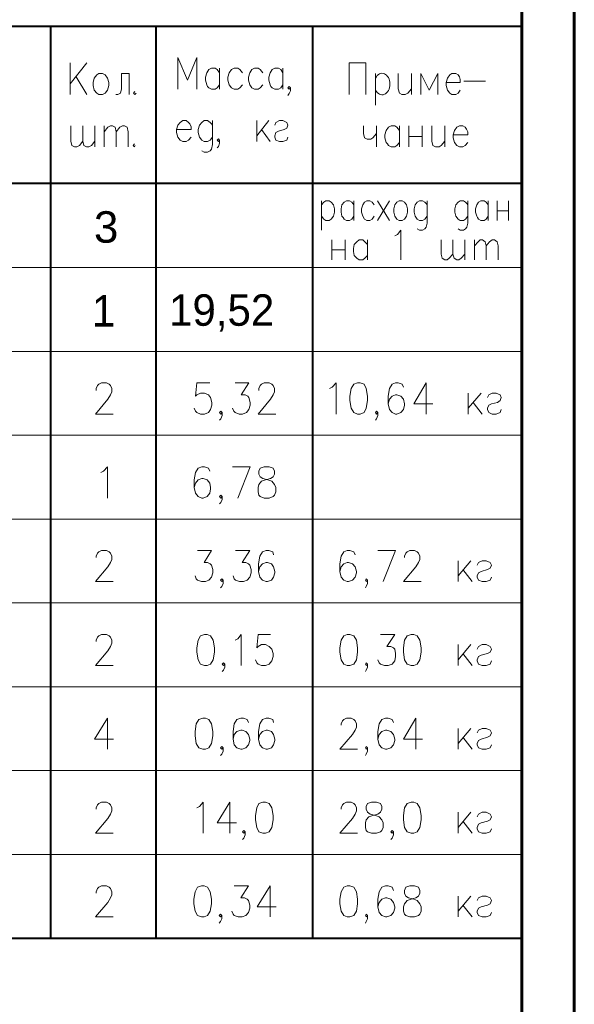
# Model space of a CAD drawing. Header units: millimetres. Extents: x 2063114 to 14983986, y -126020516 to 213791.
# Tile 311 of 656: x 2374497 to 2379792, y -1172291 to -1162895. Entities that reach past the tile are written whole.
import ezdxf

# ---------------------------------------------------------------- set-up
doc = ezdxf.new("R2010")
doc.units = ezdxf.units.MM
doc.layers.add('_print', color=6, linetype='Continuous', lineweight=60, plot=False)
doc.layers.add('PDF2_Geometry', color=7, linetype='Continuous')
doc.styles.add('OOO-Kazar', font='txt')
doc.styles.get("Standard").update_dxf_attribs({"font": 'arial.ttf'})

# ---------------------------------------------------------------- blocks, each defined once
blk = doc.blocks.new('*U1590')
at = {"color": 0, "ltscale": 25}
blk.add_lwpolyline([(-59400, 42000), (0, 42000), (0, 0), (-59400, 0)], close=True, dxfattribs=at)
at = {"color": 0, "lineweight": 60, "ltscale": 25}
blk.add_lwpolyline([(-57400, 41500), (-500, 41500), (-500, 500), (-57400, 500)], close=True, dxfattribs=at)

msp = doc.modelspace()

# ---------------------------------------------------------------- linework, layer by layer
at = {"layer": '_print', "ltscale": 100}
msp.add_lwpolyline([(2379792.08613, -1201001.43901), (2320392.08613, -1201001.43901), (2320392.08613, -1159001.43901), (2379792.08613, -1159001.43901)], close=True, dxfattribs=at)
at = {"layer": 'PDF2_Geometry', "linetype": 'ByBlock', "lineweight": 40}
for points in [[(2379292.08613, -1162961.15594), (2360792.08613, -1162961.15594), (2360792.08613, -1171660.81269), (2379292.08613, -1171660.81269)], [(2374791.97171, -1162961.15594), (2374791.97171, -1171660.81269)], [(2375795.28979, -1162961.15594), (2375795.28979, -1171660.81269)], [(2377293.91679, -1162961.15594), (2377293.91679, -1171660.81269)], [(2379292.08613, -1164459.78294), (2360792.08613, -1164459.78294)]]:
    msp.add_lwpolyline(points, dxfattribs=at)
at = {"layer": 'PDF2_Geometry', "linetype": 'ByBlock', "lineweight": 20}
for points in [[(2375139.1113, -1163308.29553), (2374978.24173, -1163507.26578)], [(2374978.24173, -1163308.29553), (2374978.24173, -1163608.86761)], [(2376188.99688, -1163558.06669), (2376188.99688, -1163257.49461), (2376100.09528, -1163473.3985), (2376006.96027, -1163257.49461), (2376006.96027, -1163558.06669)], [(2377641.05638, -1163608.86761), (2377641.05638, -1163308.29553), (2377801.92594, -1163308.29553), (2377801.92594, -1163608.86761)], [(2375139.1113, -1163608.86761), (2375037.50947, -1163439.53122)], [(2375541.28521, -1163608.86761), (2375541.28521, -1163409.89736), (2375469.31725, -1163409.89736), (2375469.31725, -1163553.83328), (2375460.85043, -1163596.16738), (2375435.44997, -1163608.86761), (2375414.28292, -1163608.86761)], [(2376404.90077, -1163515.7326), (2376383.73372, -1163545.36646), (2376362.56667, -1163558.06669), (2376328.6994, -1163558.06669), (2376303.29894, -1163545.36646), (2376290.59871, -1163532.66623), (2376282.13189, -1163515.7326), (2376269.43166, -1163473.3985), (2376269.43166, -1163443.76463), (2376282.13189, -1163401.43054), (2376303.29894, -1163371.79667), (2376328.6994, -1163359.09644), (2376362.56667, -1163359.09644), (2376383.73372, -1163371.79667), (2376404.90077, -1163401.43054)], [(2376404.90077, -1163359.09644), (2376404.90077, -1163558.06669)], [(2376625.03807, -1163401.43054), (2376599.63761, -1163371.79667), (2376578.47056, -1163359.09644), (2376544.60329, -1163359.09644), (2376519.20283, -1163371.79667), (2376498.03578, -1163401.43054), (2376485.33555, -1163443.76463), (2376485.33555, -1163473.3985), (2376498.03578, -1163515.7326), (2376519.20283, -1163545.36646), (2376544.60329, -1163558.06669), (2376578.47056, -1163558.06669), (2376599.63761, -1163545.36646), (2376625.03807, -1163515.7326)], [(2376819.77491, -1163401.43054), (2376794.37446, -1163371.79667), (2376773.20741, -1163359.09644), (2376739.34013, -1163359.09644), (2376713.93967, -1163371.79667), (2376692.77262, -1163401.43054), (2376680.0724, -1163443.76463), (2376680.0724, -1163473.3985), (2376692.77262, -1163515.7326), (2376713.93967, -1163545.36646), (2376739.34013, -1163558.06669), (2376773.20741, -1163558.06669), (2376794.37446, -1163545.36646), (2376819.77491, -1163515.7326)], [(2377010.27835, -1163515.7326), (2376989.1113, -1163545.36646), (2376967.94425, -1163558.06669), (2376934.07697, -1163558.06669), (2376908.67651, -1163545.36646), (2376895.97629, -1163532.66623), (2376887.50947, -1163515.7326), (2376874.80924, -1163473.3985), (2376874.80924, -1163443.76463), (2376887.50947, -1163401.43054), (2376908.67651, -1163371.79667), (2376934.07697, -1163359.09644), (2376967.94425, -1163359.09644), (2376989.1113, -1163371.79667), (2377010.27835, -1163401.43054)], [(2377010.27835, -1163359.09644), (2377010.27835, -1163558.06669)], [(2377895.06095, -1163409.89736), (2377895.06095, -1163710.46944)], [(2378110.96484, -1163409.89736), (2378110.96484, -1163553.83328), (2378123.66507, -1163596.16738), (2378144.83212, -1163608.86761), (2378178.6994, -1163608.86761), (2378204.09986, -1163596.16738), (2378237.96713, -1163553.83328)], [(2378237.96713, -1163409.89736), (2378237.96713, -1163608.86761)], [(2378487.7383, -1163608.86761), (2378487.7383, -1163409.89736), (2378407.30352, -1163566.53351), (2378326.86873, -1163409.89736), (2378326.86873, -1163608.86761)], [(2378568.17308, -1163494.56555), (2378703.64219, -1163494.56555), (2378703.64219, -1163464.93168), (2378695.17537, -1163439.53122), (2378682.47514, -1163422.59758), (2378661.30809, -1163409.89736), (2378623.20741, -1163409.89736), (2378602.04036, -1163422.59758), (2378580.87331, -1163452.23145), (2378568.17308, -1163494.56555), (2378568.17308, -1163524.19942), (2378580.87331, -1163566.53351), (2378602.04036, -1163596.16738), (2378623.20741, -1163608.86761), (2378661.30809, -1163608.86761), (2378682.47514, -1163596.16738), (2378703.64219, -1163566.53351)], [(2377082.24631, -1163545.36646), (2377069.54608, -1163558.06669), (2377056.84585, -1163545.36646), (2377069.54608, -1163532.66623), (2377082.24631, -1163545.36646), (2377082.24631, -1163575.00033), (2377069.54608, -1163600.40079), (2377056.84585, -1163617.33443)], [(2378737.50947, -1163481.86532), (2378944.94654, -1163481.86532)], [(2375596.31954, -1163579.23374), (2375583.61931, -1163596.16738), (2375596.31954, -1163608.86761), (2375609.01976, -1163596.16738)], [(2375101.01061, -1164053.37562), (2375067.14333, -1164095.70971), (2375041.74288, -1164108.40994), (2375020.57583, -1164108.40994), (2374995.17537, -1164095.70971), (2374986.70855, -1164053.37562), (2374986.70855, -1163909.43969)], [(2375215.31267, -1164053.37562), (2375181.44539, -1164095.70971), (2375156.04494, -1164108.40994), (2375134.87789, -1164108.40994), (2375109.47743, -1164095.70971), (2375101.01061, -1164053.37562), (2375101.01061, -1163909.43969)], [(2375215.31267, -1164108.40994), (2375215.31267, -1163909.43969)], [(2375304.21427, -1163909.43969), (2375304.21427, -1164108.40994)], [(2375304.21427, -1163964.47401), (2375338.08155, -1163922.13992), (2375363.48201, -1163909.43969), (2375384.64905, -1163909.43969), (2375410.04951, -1163922.13992), (2375418.51633, -1163964.47401), (2375418.51633, -1164108.40994)], [(2375418.51633, -1163964.47401), (2375452.38361, -1163922.13992), (2375477.78407, -1163909.43969), (2375498.95111, -1163909.43969), (2375524.35157, -1163922.13992), (2375532.81839, -1163964.47401), (2375532.81839, -1164108.40994)], [(2375994.26004, -1163943.30697), (2376133.96256, -1163943.30697), (2376133.96256, -1163917.90651), (2376121.26233, -1163888.27264), (2376108.5621, -1163875.57241), (2376087.39505, -1163858.63877), (2376053.52777, -1163858.63877), (2376028.12732, -1163875.57241), (2376006.96027, -1163900.97287), (2375994.26004, -1163943.30697), (2375994.26004, -1163972.94083), (2376006.96027, -1164015.27493), (2376028.12732, -1164044.9088), (2376053.52777, -1164057.60903), (2376087.39505, -1164057.60903), (2376108.5621, -1164044.9088), (2376133.96256, -1164015.27493)], [(2376337.16622, -1163900.97287), (2376328.6994, -1163888.27264), (2376315.99917, -1163875.57241), (2376290.59871, -1163858.63877), (2376256.73143, -1163858.63877), (2376235.56439, -1163875.57241), (2376214.39734, -1163900.97287), (2376201.69711, -1163943.30697), (2376201.69711, -1163972.94083), (2376214.39734, -1164015.27493), (2376235.56439, -1164044.9088), (2376256.73143, -1164057.60903), (2376290.59871, -1164057.60903), (2376315.99917, -1164044.9088), (2376337.16622, -1164015.27493)], [(2376337.16622, -1163858.63877), (2376337.16622, -1164087.24289), (2376328.6994, -1164129.57699), (2376315.99917, -1164146.51063), (2376290.59871, -1164159.21086), (2376256.73143, -1164159.21086), (2376235.56439, -1164146.51063)], [(2376760.50718, -1163858.63877), (2376760.50718, -1164057.60903)], [(2376874.80924, -1163858.63877), (2376760.50718, -1164002.5747)], [(2376934.07697, -1163900.97287), (2376942.54379, -1163875.57241), (2376976.41107, -1163858.63877), (2377010.27835, -1163858.63877), (2377048.37903, -1163875.57241), (2377056.84585, -1163900.97287), (2377048.37903, -1163930.60674), (2377022.97857, -1163943.30697), (2376967.94425, -1163960.24061), (2376942.54379, -1163972.94083), (2376934.07697, -1164002.5747), (2376934.07697, -1164015.27493), (2376942.54379, -1164044.9088), (2376976.41107, -1164057.60903), (2377010.27835, -1164057.60903), (2377048.37903, -1164044.9088), (2377056.84585, -1164015.27493)], [(2377780.75889, -1163909.43969), (2377780.75889, -1163981.40765), (2377789.22571, -1164023.74175), (2377814.62617, -1164036.44198), (2377848.49345, -1164036.44198), (2377869.6605, -1164023.74175), (2377903.52777, -1163981.40765)], [(2377903.52777, -1163909.43969), (2377903.52777, -1164108.40994)], [(2378123.66507, -1164066.07585), (2378098.26462, -1164095.70971), (2378077.09757, -1164108.40994), (2378043.23029, -1164108.40994), (2378017.82983, -1164095.70971), (2378009.36301, -1164078.77607), (2377996.66278, -1164066.07585), (2377983.96256, -1164023.74175), (2377983.96256, -1163994.10788), (2377996.66278, -1163951.77379), (2378017.82983, -1163922.13992), (2378043.23029, -1163909.43969), (2378077.09757, -1163909.43969), (2378098.26462, -1163922.13992), (2378123.66507, -1163951.77379)], [(2378123.66507, -1163909.43969), (2378123.66507, -1164108.40994)], [(2378212.56667, -1163909.43969), (2378212.56667, -1164108.40994)], [(2378339.56896, -1163909.43969), (2378339.56896, -1164108.40994)], [(2378432.70397, -1163909.43969), (2378432.70397, -1164053.37562), (2378441.17079, -1164095.70971), (2378466.57125, -1164108.40994), (2378500.43853, -1164108.40994), (2378521.60558, -1164095.70971), (2378555.47285, -1164053.37562)], [(2378555.47285, -1163909.43969), (2378555.47285, -1164108.40994)], [(2378635.90764, -1163994.10788), (2378775.61015, -1163994.10788), (2378775.61015, -1163964.47401), (2378762.90992, -1163939.07356), (2378750.2097, -1163922.13992), (2378729.04265, -1163909.43969), (2378695.17537, -1163909.43969), (2378669.77491, -1163922.13992), (2378648.60786, -1163951.77379), (2378635.90764, -1163994.10788), (2378635.90764, -1164023.74175), (2378648.60786, -1164066.07585), (2378669.77491, -1164095.70971), (2378695.17537, -1164108.40994), (2378729.04265, -1164108.40994), (2378750.2097, -1164095.70971), (2378775.61015, -1164066.07585)], [(2376807.07468, -1163943.30697), (2376887.50947, -1164057.60903)], [(2375592.08613, -1164078.77607), (2375579.3859, -1164095.70971), (2375592.08613, -1164108.40994), (2375600.55294, -1164095.70971)], [(2376404.90077, -1164044.9088), (2376396.43395, -1164057.60903), (2376383.73372, -1164044.9088), (2376396.43395, -1164032.20857), (2376404.90077, -1164044.9088), (2376404.90077, -1164074.54266), (2376396.43395, -1164104.17653), (2376383.73372, -1164116.87676)], [(2378212.56667, -1164011.04152), (2378339.56896, -1164011.04152)], [(2377378.58498, -1164624.88591), (2377378.58498, -1164904.29095)], [(2377378.58498, -1164662.9866), (2377399.75203, -1164637.58614), (2377420.91908, -1164624.88591), (2377450.55294, -1164624.88591), (2377471.71999, -1164637.58614), (2377492.88704, -1164662.9866), (2377501.35386, -1164701.08729), (2377501.35386, -1164730.72115), (2377492.88704, -1164768.82184), (2377471.71999, -1164798.45571), (2377450.55294, -1164811.15594), (2377420.91908, -1164811.15594), (2377399.75203, -1164798.45571), (2377378.58498, -1164768.82184)], [(2377687.62388, -1164768.82184), (2377666.45683, -1164798.45571), (2377645.28979, -1164811.15594), (2377615.65592, -1164811.15594), (2377594.48887, -1164798.45571), (2377586.02205, -1164781.52207), (2377573.32182, -1164768.82184), (2377564.855, -1164730.72115), (2377564.855, -1164701.08729), (2377573.32182, -1164662.9866), (2377594.48887, -1164637.58614), (2377615.65592, -1164624.88591), (2377645.28979, -1164624.88591), (2377666.45683, -1164637.58614), (2377687.62388, -1164662.9866)], [(2377687.62388, -1164624.88591), (2377687.62388, -1164811.15594)], [(2377882.36073, -1164662.9866), (2377861.19368, -1164637.58614), (2377840.02663, -1164624.88591), (2377810.39276, -1164624.88591), (2377789.22571, -1164637.58614), (2377772.29208, -1164662.9866), (2377759.59185, -1164701.08729), (2377759.59185, -1164730.72115), (2377772.29208, -1164768.82184), (2377789.22571, -1164798.45571), (2377810.39276, -1164811.15594), (2377840.02663, -1164811.15594), (2377861.19368, -1164798.45571), (2377882.36073, -1164768.82184)], [(2377911.99459, -1164624.88591), (2378026.29665, -1164811.15594)], [(2378026.29665, -1164624.88591), (2377911.99459, -1164811.15594)], [(2378386.13647, -1164662.9866), (2378377.66965, -1164650.28637), (2378364.96942, -1164637.58614), (2378343.80237, -1164624.88591), (2378314.16851, -1164624.88591), (2378293.00146, -1164637.58614), (2378271.83441, -1164662.9866), (2378263.36759, -1164701.08729), (2378263.36759, -1164730.72115), (2378271.83441, -1164768.82184), (2378293.00146, -1164798.45571), (2378314.16851, -1164811.15594), (2378343.80237, -1164811.15594), (2378364.96942, -1164798.45571), (2378386.13647, -1164768.82184)], [(2378386.13647, -1164624.88591), (2378386.13647, -1164836.55639), (2378377.66965, -1164874.65708), (2378364.96942, -1164891.59072), (2378343.80237, -1164904.29095), (2378314.16851, -1164904.29095), (2378293.00146, -1164891.59072)], [(2378775.61015, -1164662.9866), (2378767.14333, -1164650.28637), (2378754.4431, -1164637.58614), (2378733.27606, -1164624.88591), (2378703.64219, -1164624.88591), (2378682.47514, -1164637.58614), (2378661.30809, -1164662.9866), (2378652.84127, -1164701.08729), (2378652.84127, -1164730.72115), (2378661.30809, -1164768.82184), (2378682.47514, -1164798.45571), (2378703.64219, -1164811.15594), (2378733.27606, -1164811.15594), (2378754.4431, -1164798.45571), (2378775.61015, -1164768.82184)], [(2378775.61015, -1164624.88591), (2378775.61015, -1164836.55639), (2378767.14333, -1164874.65708), (2378754.4431, -1164891.59072), (2378733.27606, -1164904.29095), (2378703.64219, -1164904.29095), (2378682.47514, -1164891.59072)], [(2378970.347, -1164768.82184), (2378949.17995, -1164798.45571), (2378932.24631, -1164811.15594), (2378898.37903, -1164811.15594), (2378877.21198, -1164798.45571), (2378868.74516, -1164781.52207), (2378860.27835, -1164768.82184), (2378847.57812, -1164730.72115), (2378847.57812, -1164701.08729), (2378860.27835, -1164662.9866), (2378877.21198, -1164637.58614), (2378898.37903, -1164624.88591), (2378932.24631, -1164624.88591), (2378949.17995, -1164637.58614), (2378970.347, -1164662.9866)], [(2378970.347, -1164624.88591), (2378970.347, -1164811.15594)], [(2379055.01519, -1164624.88591), (2379055.01519, -1164811.15594)], [(2379165.08384, -1164624.88591), (2379165.08384, -1164811.15594)], [(2379055.01519, -1164718.02093), (2379165.08384, -1164718.02093)], [(2378077.09757, -1164959.32527), (2378102.49802, -1164946.62504), (2378136.3653, -1164904.29095), (2378136.3653, -1165187.92939)], [(2377475.9534, -1164997.42596), (2377475.9534, -1165187.92939)], [(2377602.95569, -1164997.42596), (2377602.95569, -1165187.92939)], [(2377818.85958, -1165145.5953), (2377793.45912, -1165170.99575), (2377772.29208, -1165187.92939), (2377738.4248, -1165187.92939), (2377717.25775, -1165170.99575), (2377704.55752, -1165158.29553), (2377691.85729, -1165145.5953), (2377683.39047, -1165107.49461), (2377683.39047, -1165077.86074), (2377691.85729, -1165039.76006), (2377717.25775, -1165014.3596), (2377738.4248, -1164997.42596), (2377772.29208, -1164997.42596), (2377793.45912, -1165014.3596), (2377818.85958, -1165039.76006)], [(2377818.85958, -1164997.42596), (2377818.85958, -1165187.92939)], [(2378631.67423, -1165132.89507), (2378597.80695, -1165170.99575), (2378576.6399, -1165187.92939), (2378555.47285, -1165187.92939), (2378530.0724, -1165170.99575), (2378521.60558, -1165132.89507), (2378521.60558, -1164997.42596)], [(2378745.97629, -1165132.89507), (2378712.10901, -1165170.99575), (2378690.94196, -1165187.92939), (2378669.77491, -1165187.92939), (2378644.37446, -1165170.99575), (2378631.67423, -1165132.89507), (2378631.67423, -1164997.42596)], [(2378745.97629, -1165187.92939), (2378745.97629, -1164997.42596)], [(2378839.1113, -1164997.42596), (2378839.1113, -1165187.92939)], [(2378839.1113, -1165052.46028), (2378872.97857, -1165014.3596), (2378894.14562, -1164997.42596), (2378915.31267, -1164997.42596), (2378940.71313, -1165014.3596), (2378949.17995, -1165052.46028), (2378949.17995, -1165187.92939)], [(2378949.17995, -1165052.46028), (2378983.04722, -1165014.3596), (2379008.44768, -1164997.42596), (2379029.61473, -1164997.42596), (2379055.01519, -1165014.3596), (2379063.48201, -1165052.46028), (2379063.48201, -1165187.92939)], [(2377475.9534, -1165090.56097), (2377602.95569, -1165090.56097)]]:
    msp.add_lwpolyline(points, dxfattribs=at)
for points in [[(2375253.41336, -1163409.89736), (2375287.28063, -1163409.89736), (2375312.68109, -1163422.59758), (2375333.84814, -1163452.23145), (2375346.54837, -1163494.56555), (2375346.54837, -1163524.19942), (2375333.84814, -1163566.53351), (2375312.68109, -1163596.16738), (2375287.28063, -1163608.86761), (2375253.41336, -1163608.86761), (2375232.24631, -1163596.16738), (2375206.84585, -1163566.53351), (2375198.37903, -1163524.19942), (2375198.37903, -1163494.56555), (2375206.84585, -1163452.23145), (2375232.24631, -1163422.59758)], [(2378119.43166, -1164624.88591), (2378149.06553, -1164624.88591), (2378170.23258, -1164637.58614), (2378191.39963, -1164662.9866), (2378199.86645, -1164701.08729), (2378199.86645, -1164730.72115), (2378191.39963, -1164768.82184), (2378170.23258, -1164798.45571), (2378149.06553, -1164811.15594), (2378119.43166, -1164811.15594), (2378098.26462, -1164798.45571), (2378077.09757, -1164768.82184), (2378068.63075, -1164730.72115), (2378068.63075, -1164701.08729), (2378077.09757, -1164662.9866), (2378098.26462, -1164637.58614)]]:
    msp.add_lwpolyline(points, close=True, dxfattribs=at)
at = {"layer": 'PDF2_Geometry', "linetype": 'ByBlock', "lineweight": 9}
for points in [[(2379292.08613, -1165259.89736), (2360792.08613, -1165259.89736)], [(2379292.08613, -1166060.01177), (2360792.08613, -1166060.01177)], [(2379292.08613, -1166860.12619), (2360792.08613, -1166860.12619)], [(2379292.08613, -1167660.24061), (2360792.08613, -1167660.24061)], [(2379292.08613, -1168460.35502), (2360792.08613, -1168460.35502)], [(2379292.08613, -1169260.46944), (2360792.08613, -1169260.46944)], [(2379292.08613, -1170060.58385), (2360792.08613, -1170060.58385)], [(2379292.08613, -1170860.69827), (2360792.08613, -1170860.69827)], [(2379292.08613, -1171660.81269), (2360792.08613, -1171660.81269)]]:
    msp.add_lwpolyline(points, dxfattribs=at)
at = {"layer": 'PDF2_Geometry', "color": 0, "linetype": 'ByBlock', "lineweight": 20}
for points in [[(2375228.0129, -1166432.55182), (2375228.0129, -1166415.61818), (2375240.71313, -1166385.98431), (2375253.41336, -1166373.28408), (2375278.81381, -1166360.58385), (2375325.38132, -1166360.58385), (2375350.78178, -1166373.28408), (2375363.48201, -1166385.98431), (2375376.18224, -1166415.61818), (2375376.18224, -1166445.25205), (2375363.48201, -1166474.88591), (2375338.08155, -1166517.22001), (2375219.54608, -1166661.15594), (2375388.88246, -1166661.15594)], [(2376311.76576, -1166360.58385), (2376188.99688, -1166360.58385), (2376176.29665, -1166487.58614), (2376188.99688, -1166474.88591), (2376222.86416, -1166457.95228), (2376260.96484, -1166457.95228), (2376299.06553, -1166474.88591), (2376320.23258, -1166500.28637), (2376332.93281, -1166546.85388), (2376332.93281, -1166572.25434), (2376320.23258, -1166614.58843), (2376299.06553, -1166644.2223), (2376260.96484, -1166661.15594), (2376222.86416, -1166661.15594), (2376188.99688, -1166644.2223), (2376176.29665, -1166631.52207), (2376163.59642, -1166601.8882)], [(2376553.07011, -1166360.58385), (2376684.30581, -1166360.58385), (2376612.33784, -1166474.88591), (2376650.43853, -1166474.88591), (2376675.83899, -1166487.58614), (2376684.30581, -1166500.28637), (2376697.00603, -1166546.85388), (2376697.00603, -1166572.25434), (2376684.30581, -1166614.58843), (2376663.13876, -1166644.2223), (2376625.03807, -1166661.15594), (2376591.17079, -1166661.15594), (2376553.07011, -1166644.2223), (2376540.36988, -1166631.52207), (2376527.66965, -1166601.8882)], [(2376781.67423, -1166432.55182), (2376781.67423, -1166415.61818), (2376794.37446, -1166385.98431), (2376807.07468, -1166373.28408), (2376832.47514, -1166360.58385), (2376879.04265, -1166360.58385), (2376904.4431, -1166373.28408), (2376917.14333, -1166385.98431), (2376929.84356, -1166415.61818), (2376929.84356, -1166445.25205), (2376917.14333, -1166474.88591), (2376891.74288, -1166517.22001), (2376773.20741, -1166661.15594), (2376942.54379, -1166661.15594)], [(2377454.78635, -1166415.61818), (2377480.18681, -1166402.91795), (2377518.2875, -1166360.58385), (2377518.2875, -1166661.15594)], [(2378161.76576, -1166402.91795), (2378149.06553, -1166373.28408), (2378110.96484, -1166360.58385), (2378085.56439, -1166360.58385), (2378051.69711, -1166373.28408), (2378026.29665, -1166415.61818), (2378013.59642, -1166487.58614), (2378013.59642, -1166559.55411), (2378026.29665, -1166614.58843), (2378051.69711, -1166644.2223), (2378085.56439, -1166661.15594), (2378098.26462, -1166661.15594), (2378136.3653, -1166644.2223), (2378161.76576, -1166614.58843), (2378170.23258, -1166572.25434), (2378170.23258, -1166559.55411), (2378161.76576, -1166517.22001), (2378136.3653, -1166487.58614), (2378098.26462, -1166474.88591), (2378085.56439, -1166474.88591), (2378051.69711, -1166487.58614), (2378026.29665, -1166517.22001), (2378013.59642, -1166559.55411)], [(2378377.66965, -1166661.15594), (2378377.66965, -1166360.58385), (2378259.13418, -1166559.55411), (2378441.17079, -1166559.55411)], [(2378779.84356, -1166457.95228), (2378779.84356, -1166661.15594)], [(2378902.61244, -1166457.95228), (2378779.84356, -1166601.8882)], [(2378961.88018, -1166500.28637), (2378974.5804, -1166474.88591), (2379008.44768, -1166457.95228), (2379046.54837, -1166457.95228), (2379084.64905, -1166474.88591), (2379093.11587, -1166500.28637), (2379084.64905, -1166529.92024), (2379059.2486, -1166546.85388), (2378999.98086, -1166559.55411), (2378974.5804, -1166572.25434), (2378961.88018, -1166601.8882), (2378961.88018, -1166614.58843), (2378974.5804, -1166644.2223), (2379008.44768, -1166661.15594), (2379046.54837, -1166661.15594), (2379084.64905, -1166644.2223), (2379093.11587, -1166614.58843)], [(2376430.30123, -1166644.2223), (2376417.601, -1166661.15594), (2376404.90077, -1166644.2223), (2376417.601, -1166631.52207), (2376430.30123, -1166644.2223), (2376430.30123, -1166673.85617), (2376417.601, -1166703.49003), (2376404.90077, -1166716.19026)], [(2377916.228, -1166644.2223), (2377903.52777, -1166661.15594), (2377895.06095, -1166644.2223), (2377903.52777, -1166631.52207), (2377916.228, -1166644.2223), (2377916.228, -1166673.85617), (2377903.52777, -1166703.49003), (2377895.06095, -1166716.19026)], [(2378826.41107, -1166546.85388), (2378911.07926, -1166661.15594)], [(2375270.347, -1167215.7326), (2375295.74745, -1167203.03237), (2375333.84814, -1167160.69827), (2375333.84814, -1167461.27035)], [(2376311.76576, -1167203.03237), (2376299.06553, -1167173.3985), (2376260.96484, -1167160.69827), (2376235.56439, -1167160.69827), (2376201.69711, -1167173.3985), (2376176.29665, -1167215.7326), (2376163.59642, -1167287.70056), (2376163.59642, -1167359.66852), (2376176.29665, -1167414.70285), (2376201.69711, -1167444.33672), (2376235.56439, -1167461.27035), (2376248.26462, -1167461.27035), (2376286.3653, -1167444.33672), (2376311.76576, -1167414.70285), (2376320.23258, -1167372.36875), (2376320.23258, -1167359.66852), (2376311.76576, -1167317.33443), (2376286.3653, -1167287.70056), (2376248.26462, -1167275.00033), (2376235.56439, -1167275.00033), (2376201.69711, -1167287.70056), (2376176.29665, -1167317.33443), (2376163.59642, -1167359.66852)], [(2376527.66965, -1167160.69827), (2376697.00603, -1167160.69827), (2376578.47056, -1167461.27035)], [(2376430.30123, -1167444.33672), (2376417.601, -1167461.27035), (2376404.90077, -1167444.33672), (2376417.601, -1167431.63649), (2376430.30123, -1167444.33672), (2376430.30123, -1167473.97058), (2376417.601, -1167503.60445), (2376404.90077, -1167516.30468)], [(2375228.0129, -1168028.54724), (2375228.0129, -1168015.84701), (2375240.71313, -1167986.21315), (2375253.41336, -1167973.51292), (2375278.81381, -1167960.81269), (2375325.38132, -1167960.81269), (2375350.78178, -1167973.51292), (2375363.48201, -1167986.21315), (2375376.18224, -1168015.84701), (2375376.18224, -1168045.48088), (2375363.48201, -1168075.11475), (2375338.08155, -1168117.44884), (2375219.54608, -1168257.15136), (2375388.88246, -1168257.15136)], [(2376193.23029, -1167960.81269), (2376328.6994, -1167960.81269), (2376256.73143, -1168075.11475), (2376290.59871, -1168075.11475), (2376315.99917, -1168087.81498), (2376328.6994, -1168100.5152), (2376341.39963, -1168142.8493), (2376341.39963, -1168172.48317), (2376328.6994, -1168214.81726), (2376303.29894, -1168244.45113), (2376269.43166, -1168257.15136), (2376231.33098, -1168257.15136), (2376193.23029, -1168244.45113), (2376180.53006, -1168231.7509), (2376172.06324, -1168202.11704)], [(2376557.30352, -1167960.81269), (2376692.77262, -1167960.81269), (2376620.80466, -1168075.11475), (2376654.67194, -1168075.11475), (2376680.0724, -1168087.81498), (2376692.77262, -1168100.5152), (2376705.47285, -1168142.8493), (2376705.47285, -1168172.48317), (2376692.77262, -1168214.81726), (2376667.37217, -1168244.45113), (2376633.50489, -1168257.15136), (2376595.4042, -1168257.15136), (2376557.30352, -1168244.45113), (2376544.60329, -1168231.7509), (2376536.13647, -1168202.11704)], [(2376921.37674, -1168003.14678), (2376912.90992, -1167973.51292), (2376874.80924, -1167960.81269), (2376849.40878, -1167960.81269), (2376815.5415, -1167973.51292), (2376790.14105, -1168015.84701), (2376777.44082, -1168087.81498), (2376777.44082, -1168159.78294), (2376790.14105, -1168214.81726), (2376815.5415, -1168244.45113), (2376849.40878, -1168257.15136), (2376862.10901, -1168257.15136), (2376900.2097, -1168244.45113), (2376921.37674, -1168214.81726), (2376934.07697, -1168172.48317), (2376934.07697, -1168159.78294), (2376921.37674, -1168117.44884), (2376900.2097, -1168087.81498), (2376862.10901, -1168075.11475), (2376849.40878, -1168075.11475), (2376815.5415, -1168087.81498), (2376790.14105, -1168117.44884), (2376777.44082, -1168159.78294)], [(2377700.32411, -1168003.14678), (2377687.62388, -1167973.51292), (2377649.5232, -1167960.81269), (2377624.12274, -1167960.81269), (2377590.25546, -1167973.51292), (2377564.855, -1168015.84701), (2377552.15478, -1168087.81498), (2377552.15478, -1168159.78294), (2377564.855, -1168214.81726), (2377590.25546, -1168244.45113), (2377624.12274, -1168257.15136), (2377636.82297, -1168257.15136), (2377674.92365, -1168244.45113), (2377700.32411, -1168214.81726), (2377713.02434, -1168172.48317), (2377713.02434, -1168159.78294), (2377700.32411, -1168117.44884), (2377674.92365, -1168087.81498), (2377636.82297, -1168075.11475), (2377624.12274, -1168075.11475), (2377590.25546, -1168087.81498), (2377564.855, -1168117.44884), (2377552.15478, -1168159.78294)], [(2377916.228, -1167960.81269), (2378085.56439, -1167960.81269), (2377967.02892, -1168257.15136)], [(2378170.23258, -1168028.54724), (2378170.23258, -1168015.84701), (2378182.93281, -1167986.21315), (2378195.63304, -1167973.51292), (2378221.03349, -1167960.81269), (2378267.601, -1167960.81269), (2378293.00146, -1167973.51292), (2378305.70169, -1167986.21315), (2378318.40192, -1168015.84701), (2378318.40192, -1168045.48088), (2378305.70169, -1168075.11475), (2378280.30123, -1168117.44884), (2378161.76576, -1168257.15136), (2378331.10214, -1168257.15136)], [(2378682.47514, -1168058.18111), (2378682.47514, -1168257.15136)], [(2378805.24402, -1168058.18111), (2378682.47514, -1168202.11704)], [(2378864.51175, -1168100.5152), (2378877.21198, -1168075.11475), (2378911.07926, -1168058.18111), (2378949.17995, -1168058.18111), (2378987.28063, -1168075.11475), (2378999.98086, -1168100.5152), (2378987.28063, -1168130.14907), (2378961.88018, -1168142.8493), (2378902.61244, -1168159.78294), (2378877.21198, -1168172.48317), (2378864.51175, -1168202.11704), (2378864.51175, -1168214.81726), (2378877.21198, -1168244.45113), (2378911.07926, -1168257.15136), (2378949.17995, -1168257.15136), (2378987.28063, -1168244.45113), (2378999.98086, -1168214.81726)], [(2376438.76805, -1168244.45113), (2376426.06782, -1168257.15136), (2376413.36759, -1168244.45113), (2376426.06782, -1168231.7509), (2376438.76805, -1168244.45113), (2376438.76805, -1168274.085), (2376426.06782, -1168303.71887), (2376413.36759, -1168316.41909)], [(2377818.85958, -1168244.45113), (2377806.15935, -1168257.15136), (2377797.69253, -1168244.45113), (2377806.15935, -1168231.7509), (2377818.85958, -1168244.45113), (2377818.85958, -1168274.085), (2377806.15935, -1168303.71887), (2377797.69253, -1168316.41909)], [(2378729.04265, -1168142.8493), (2378817.94425, -1168257.15136)], [(2375228.0129, -1168828.66166), (2375228.0129, -1168815.96143), (2375240.71313, -1168786.32756), (2375253.41336, -1168773.62733), (2375278.81381, -1168760.9271), (2375325.38132, -1168760.9271), (2375350.78178, -1168773.62733), (2375363.48201, -1168786.32756), (2375376.18224, -1168815.96143), (2375376.18224, -1168845.5953), (2375363.48201, -1168875.22916), (2375338.08155, -1168917.56326), (2375219.54608, -1169057.26578), (2375388.88246, -1169057.26578)], [(2376553.07011, -1168815.96143), (2376578.47056, -1168803.2612), (2376612.33784, -1168760.9271), (2376612.33784, -1169057.26578)], [(2376891.74288, -1168760.9271), (2376773.20741, -1168760.9271), (2376760.50718, -1168887.92939), (2376773.20741, -1168875.22916), (2376807.07468, -1168858.29553), (2376845.17537, -1168858.29553), (2376879.04265, -1168875.22916), (2376904.4431, -1168900.62962), (2376917.14333, -1168942.96372), (2376917.14333, -1168972.59758), (2376904.4431, -1169014.93168), (2376879.04265, -1169044.56555), (2376845.17537, -1169057.26578), (2376807.07468, -1169057.26578), (2376773.20741, -1169044.56555), (2376760.50718, -1169031.86532), (2376747.80695, -1169002.23145)], [(2377941.62846, -1168760.9271), (2378077.09757, -1168760.9271), (2378000.89619, -1168875.22916), (2378038.99688, -1168875.22916), (2378064.39734, -1168887.92939), (2378077.09757, -1168900.62962), (2378085.56439, -1168942.96372), (2378085.56439, -1168972.59758), (2378077.09757, -1169014.93168), (2378051.69711, -1169044.56555), (2378013.59642, -1169057.26578), (2377979.72915, -1169057.26578), (2377941.62846, -1169044.56555), (2377928.92823, -1169031.86532), (2377916.228, -1169002.23145)], [(2378682.47514, -1168858.29553), (2378682.47514, -1169057.26578)], [(2378805.24402, -1168858.29553), (2378682.47514, -1169002.23145)], [(2378864.51175, -1168900.62962), (2378877.21198, -1168875.22916), (2378911.07926, -1168858.29553), (2378949.17995, -1168858.29553), (2378987.28063, -1168875.22916), (2378999.98086, -1168900.62962), (2378987.28063, -1168930.26349), (2378961.88018, -1168942.96372), (2378902.61244, -1168959.89736), (2378877.21198, -1168972.59758), (2378864.51175, -1169002.23145), (2378864.51175, -1169014.93168), (2378877.21198, -1169044.56555), (2378911.07926, -1169057.26578), (2378949.17995, -1169057.26578), (2378987.28063, -1169044.56555), (2378999.98086, -1169014.93168)], [(2378729.04265, -1168942.96372), (2378817.94425, -1169057.26578)], [(2376455.70169, -1169044.56555), (2376443.00146, -1169057.26578), (2376430.30123, -1169044.56555), (2376443.00146, -1169031.86532), (2376455.70169, -1169044.56555), (2376455.70169, -1169074.19942), (2376443.00146, -1169103.83328), (2376430.30123, -1169116.53351)], [(2377818.85958, -1169044.56555), (2377806.15935, -1169057.26578), (2377797.69253, -1169044.56555), (2377806.15935, -1169031.86532), (2377818.85958, -1169044.56555), (2377818.85958, -1169074.19942), (2377806.15935, -1169103.83328), (2377797.69253, -1169116.53351)], [(2375333.84814, -1169857.38019), (2375333.84814, -1169561.04152), (2375211.07926, -1169760.01177), (2375393.11587, -1169760.01177)], [(2376680.0724, -1169603.37562), (2376667.37217, -1169573.74175), (2376633.50489, -1169561.04152), (2376608.10443, -1169561.04152), (2376570.00375, -1169573.74175), (2376544.60329, -1169616.07585), (2376536.13647, -1169688.04381), (2376536.13647, -1169760.01177), (2376544.60329, -1169815.0461), (2376570.00375, -1169844.67996), (2376608.10443, -1169857.38019), (2376620.80466, -1169857.38019), (2376654.67194, -1169844.67996), (2376680.0724, -1169815.0461), (2376692.77262, -1169772.712), (2376692.77262, -1169760.01177), (2376680.0724, -1169717.67768), (2376654.67194, -1169688.04381), (2376620.80466, -1169675.34358), (2376608.10443, -1169675.34358), (2376570.00375, -1169688.04381), (2376544.60329, -1169717.67768), (2376536.13647, -1169760.01177)], [(2376921.37674, -1169603.37562), (2376912.90992, -1169573.74175), (2376874.80924, -1169561.04152), (2376849.40878, -1169561.04152), (2376815.5415, -1169573.74175), (2376790.14105, -1169616.07585), (2376777.44082, -1169688.04381), (2376777.44082, -1169760.01177), (2376790.14105, -1169815.0461), (2376815.5415, -1169844.67996), (2376849.40878, -1169857.38019), (2376862.10901, -1169857.38019), (2376900.2097, -1169844.67996), (2376921.37674, -1169815.0461), (2376934.07697, -1169772.712), (2376934.07697, -1169760.01177), (2376921.37674, -1169717.67768), (2376900.2097, -1169688.04381), (2376862.10901, -1169675.34358), (2376849.40878, -1169675.34358), (2376815.5415, -1169688.04381), (2376790.14105, -1169717.67768), (2376777.44082, -1169760.01177)], [(2377564.855, -1169628.77607), (2377564.855, -1169616.07585), (2377577.55523, -1169586.44198), (2377590.25546, -1169573.74175), (2377615.65592, -1169561.04152), (2377662.22343, -1169561.04152), (2377687.62388, -1169573.74175), (2377700.32411, -1169586.44198), (2377713.02434, -1169616.07585), (2377713.02434, -1169645.70971), (2377700.32411, -1169675.34358), (2377674.92365, -1169717.67768), (2377552.15478, -1169857.38019), (2377721.49116, -1169857.38019)], [(2378064.39734, -1169603.37562), (2378051.69711, -1169573.74175), (2378013.59642, -1169561.04152), (2377988.19597, -1169561.04152), (2377954.32869, -1169573.74175), (2377928.92823, -1169616.07585), (2377916.228, -1169688.04381), (2377916.228, -1169760.01177), (2377928.92823, -1169815.0461), (2377954.32869, -1169844.67996), (2377988.19597, -1169857.38019), (2378000.89619, -1169857.38019), (2378038.99688, -1169844.67996), (2378064.39734, -1169815.0461), (2378077.09757, -1169772.712), (2378077.09757, -1169760.01177), (2378064.39734, -1169717.67768), (2378038.99688, -1169688.04381), (2378000.89619, -1169675.34358), (2377988.19597, -1169675.34358), (2377954.32869, -1169688.04381), (2377928.92823, -1169717.67768), (2377916.228, -1169760.01177)], [(2378280.30123, -1169857.38019), (2378280.30123, -1169561.04152), (2378161.76576, -1169760.01177), (2378343.80237, -1169760.01177)], [(2378682.47514, -1169658.40994), (2378682.47514, -1169857.38019)], [(2378805.24402, -1169658.40994), (2378682.47514, -1169802.34587)], [(2378864.51175, -1169700.74404), (2378877.21198, -1169675.34358), (2378911.07926, -1169658.40994), (2378949.17995, -1169658.40994), (2378987.28063, -1169675.34358), (2378999.98086, -1169700.74404), (2378987.28063, -1169730.37791), (2378961.88018, -1169743.07813), (2378902.61244, -1169760.01177), (2378877.21198, -1169772.712), (2378864.51175, -1169802.34587), (2378864.51175, -1169815.0461), (2378877.21198, -1169844.67996), (2378911.07926, -1169857.38019), (2378949.17995, -1169857.38019), (2378987.28063, -1169844.67996), (2378999.98086, -1169815.0461)], [(2376438.76805, -1169844.67996), (2376426.06782, -1169857.38019), (2376413.36759, -1169844.67996), (2376426.06782, -1169831.97974), (2376438.76805, -1169844.67996), (2376438.76805, -1169874.31383), (2376426.06782, -1169903.9477), (2376413.36759, -1169916.64793)], [(2377818.85958, -1169844.67996), (2377806.15935, -1169857.38019), (2377797.69253, -1169844.67996), (2377806.15935, -1169831.97974), (2377818.85958, -1169844.67996), (2377818.85958, -1169874.31383), (2377806.15935, -1169903.9477), (2377797.69253, -1169916.64793)], [(2378729.04265, -1169743.07813), (2378817.94425, -1169857.38019)], [(2375228.0129, -1170428.89049), (2375228.0129, -1170416.19026), (2375240.71313, -1170386.55639), (2375253.41336, -1170373.85617), (2375278.81381, -1170361.15594), (2375325.38132, -1170361.15594), (2375350.78178, -1170373.85617), (2375363.48201, -1170386.55639), (2375376.18224, -1170416.19026), (2375376.18224, -1170445.82413), (2375363.48201, -1170475.458), (2375338.08155, -1170517.79209), (2375219.54608, -1170657.49461), (2375388.88246, -1170657.49461)], [(2376188.99688, -1170416.19026), (2376214.39734, -1170403.49003), (2376248.26462, -1170361.15594), (2376248.26462, -1170657.49461)], [(2376502.26919, -1170657.49461), (2376502.26919, -1170361.15594), (2376383.73372, -1170560.12619), (2376565.77034, -1170560.12619)], [(2377564.855, -1170428.89049), (2377564.855, -1170416.19026), (2377577.55523, -1170386.55639), (2377590.25546, -1170373.85617), (2377615.65592, -1170361.15594), (2377662.22343, -1170361.15594), (2377687.62388, -1170373.85617), (2377700.32411, -1170386.55639), (2377713.02434, -1170416.19026), (2377713.02434, -1170445.82413), (2377700.32411, -1170475.458), (2377674.92365, -1170517.79209), (2377552.15478, -1170657.49461), (2377721.49116, -1170657.49461)], [(2378682.47514, -1170458.52436), (2378682.47514, -1170657.49461)], [(2378805.24402, -1170458.52436), (2378682.47514, -1170602.46028)], [(2378864.51175, -1170500.85845), (2378877.21198, -1170475.458), (2378911.07926, -1170458.52436), (2378949.17995, -1170458.52436), (2378987.28063, -1170475.458), (2378999.98086, -1170500.85845), (2378987.28063, -1170530.49232), (2378961.88018, -1170543.19255), (2378902.61244, -1170560.12619), (2378877.21198, -1170572.82642), (2378864.51175, -1170602.46028), (2378864.51175, -1170615.16051), (2378877.21198, -1170644.79438), (2378911.07926, -1170657.49461), (2378949.17995, -1170657.49461), (2378987.28063, -1170644.79438), (2378999.98086, -1170615.16051)], [(2378729.04265, -1170543.19255), (2378817.94425, -1170657.49461)], [(2376650.43853, -1170644.79438), (2376637.7383, -1170657.49461), (2376625.03807, -1170644.79438), (2376637.7383, -1170632.09415), (2376650.43853, -1170644.79438), (2376650.43853, -1170674.42825), (2376637.7383, -1170704.06212), (2376625.03807, -1170716.76234)], [(2378064.39734, -1170644.79438), (2378051.69711, -1170657.49461), (2378038.99688, -1170644.79438), (2378051.69711, -1170632.09415), (2378064.39734, -1170644.79438), (2378064.39734, -1170674.42825), (2378051.69711, -1170704.06212), (2378038.99688, -1170716.76234)], [(2375228.0129, -1171229.00491), (2375228.0129, -1171216.30468), (2375240.71313, -1171186.67081), (2375253.41336, -1171173.97058), (2375278.81381, -1171161.27035), (2375325.38132, -1171161.27035), (2375350.78178, -1171173.97058), (2375363.48201, -1171186.67081), (2375376.18224, -1171216.30468), (2375376.18224, -1171245.93855), (2375363.48201, -1171275.57241), (2375338.08155, -1171317.90651), (2375219.54608, -1171457.60903), (2375388.88246, -1171457.60903)], [(2376544.60329, -1171161.27035), (2376680.0724, -1171161.27035), (2376608.10443, -1171275.57241), (2376641.97171, -1171275.57241), (2376667.37217, -1171288.27264), (2376680.0724, -1171300.97287), (2376692.77262, -1171343.30697), (2376692.77262, -1171372.94083), (2376680.0724, -1171415.27493), (2376654.67194, -1171444.9088), (2376620.80466, -1171457.60903), (2376582.70397, -1171457.60903), (2376544.60329, -1171444.9088), (2376536.13647, -1171432.20857), (2376523.43624, -1171402.5747)], [(2376887.50947, -1171457.60903), (2376887.50947, -1171161.27035), (2376764.74059, -1171360.24061), (2376946.7772, -1171360.24061)], [(2378064.39734, -1171203.60445), (2378051.69711, -1171173.97058), (2378013.59642, -1171161.27035), (2377988.19597, -1171161.27035), (2377954.32869, -1171173.97058), (2377928.92823, -1171216.30468), (2377916.228, -1171288.27264), (2377916.228, -1171360.24061), (2377928.92823, -1171415.27493), (2377954.32869, -1171444.9088), (2377988.19597, -1171457.60903), (2378000.89619, -1171457.60903), (2378038.99688, -1171444.9088), (2378064.39734, -1171415.27493), (2378077.09757, -1171372.94083), (2378077.09757, -1171360.24061), (2378064.39734, -1171317.90651), (2378038.99688, -1171288.27264), (2378000.89619, -1171275.57241), (2377988.19597, -1171275.57241), (2377954.32869, -1171288.27264), (2377928.92823, -1171317.90651), (2377916.228, -1171360.24061)], [(2378682.47514, -1171258.63877), (2378682.47514, -1171457.60903)], [(2378805.24402, -1171258.63877), (2378682.47514, -1171402.5747)], [(2378864.51175, -1171300.97287), (2378877.21198, -1171275.57241), (2378911.07926, -1171258.63877), (2378949.17995, -1171258.63877), (2378987.28063, -1171275.57241), (2378999.98086, -1171300.97287), (2378987.28063, -1171330.60674), (2378961.88018, -1171343.30697), (2378902.61244, -1171360.24061), (2378877.21198, -1171372.94083), (2378864.51175, -1171402.5747), (2378864.51175, -1171415.27493), (2378877.21198, -1171444.9088), (2378911.07926, -1171457.60903), (2378949.17995, -1171457.60903), (2378987.28063, -1171444.9088), (2378999.98086, -1171415.27493)], [(2378729.04265, -1171343.30697), (2378817.94425, -1171457.60903)], [(2376426.06782, -1171444.9088), (2376413.36759, -1171457.60903), (2376400.66736, -1171444.9088), (2376413.36759, -1171432.20857), (2376426.06782, -1171444.9088), (2376426.06782, -1171474.54266), (2376413.36759, -1171499.94312), (2376400.66736, -1171516.87676)], [(2377818.85958, -1171444.9088), (2377806.15935, -1171457.60903), (2377797.69253, -1171444.9088), (2377806.15935, -1171432.20857), (2377818.85958, -1171444.9088), (2377818.85958, -1171474.54266), (2377806.15935, -1171499.94312), (2377797.69253, -1171516.87676)]]:
    msp.add_lwpolyline(points, dxfattribs=at)
for points in [[(2377721.49116, -1166360.58385), (2377687.62388, -1166373.28408), (2377662.22343, -1166415.61818), (2377649.5232, -1166487.58614), (2377649.5232, -1166529.92024), (2377662.22343, -1166601.8882), (2377687.62388, -1166644.2223), (2377721.49116, -1166661.15594), (2377746.89162, -1166661.15594), (2377784.9923, -1166644.2223), (2377806.15935, -1166601.8882), (2377818.85958, -1166529.92024), (2377818.85958, -1166487.58614), (2377806.15935, -1166415.61818), (2377784.9923, -1166373.28408), (2377746.89162, -1166360.58385)], [(2376832.47514, -1167160.69827), (2376794.37446, -1167173.3985), (2376781.67423, -1167203.03237), (2376781.67423, -1167232.66623), (2376794.37446, -1167258.06669), (2376819.77491, -1167275.00033), (2376866.34242, -1167287.70056), (2376904.4431, -1167300.40079), (2376929.84356, -1167330.03466), (2376942.54379, -1167359.66852), (2376942.54379, -1167402.00262), (2376929.84356, -1167431.63649), (2376917.14333, -1167444.33672), (2376879.04265, -1167461.27035), (2376832.47514, -1167461.27035), (2376794.37446, -1167444.33672), (2376781.67423, -1167431.63649), (2376773.20741, -1167402.00262), (2376773.20741, -1167359.66852), (2376781.67423, -1167330.03466), (2376807.07468, -1167300.40079), (2376845.17537, -1167287.70056), (2376891.74288, -1167275.00033), (2376917.14333, -1167258.06669), (2376929.84356, -1167232.66623), (2376929.84356, -1167203.03237), (2376917.14333, -1167173.3985), (2376879.04265, -1167160.69827)], [(2376260.96484, -1168760.9271), (2376222.86416, -1168773.62733), (2376201.69711, -1168815.96143), (2376188.99688, -1168887.92939), (2376188.99688, -1168930.26349), (2376201.69711, -1169002.23145), (2376222.86416, -1169044.56555), (2376260.96484, -1169057.26578), (2376286.3653, -1169057.26578), (2376320.23258, -1169044.56555), (2376345.63304, -1169002.23145), (2376358.33327, -1168930.26349), (2376358.33327, -1168887.92939), (2376345.63304, -1168815.96143), (2376320.23258, -1168773.62733), (2376286.3653, -1168760.9271)], [(2377624.12274, -1168760.9271), (2377590.25546, -1168773.62733), (2377564.855, -1168815.96143), (2377552.15478, -1168887.92939), (2377552.15478, -1168930.26349), (2377564.855, -1169002.23145), (2377590.25546, -1169044.56555), (2377624.12274, -1169057.26578), (2377649.5232, -1169057.26578), (2377687.62388, -1169044.56555), (2377713.02434, -1169002.23145), (2377721.49116, -1168930.26349), (2377721.49116, -1168887.92939), (2377713.02434, -1168815.96143), (2377687.62388, -1168773.62733), (2377649.5232, -1168760.9271)], [(2378233.73372, -1168760.9271), (2378195.63304, -1168773.62733), (2378170.23258, -1168815.96143), (2378161.76576, -1168887.92939), (2378161.76576, -1168930.26349), (2378170.23258, -1169002.23145), (2378195.63304, -1169044.56555), (2378233.73372, -1169057.26578), (2378259.13418, -1169057.26578), (2378293.00146, -1169044.56555), (2378318.40192, -1169002.23145), (2378331.10214, -1168930.26349), (2378331.10214, -1168887.92939), (2378318.40192, -1168815.96143), (2378293.00146, -1168773.62733), (2378259.13418, -1168760.9271)], [(2376244.03121, -1169561.04152), (2376205.93052, -1169573.74175), (2376180.53006, -1169616.07585), (2376172.06324, -1169688.04381), (2376172.06324, -1169730.37791), (2376180.53006, -1169802.34587), (2376205.93052, -1169844.67996), (2376244.03121, -1169857.38019), (2376269.43166, -1169857.38019), (2376303.29894, -1169844.67996), (2376328.6994, -1169802.34587), (2376341.39963, -1169730.37791), (2376341.39963, -1169688.04381), (2376328.6994, -1169616.07585), (2376303.29894, -1169573.74175), (2376269.43166, -1169561.04152)], [(2376819.77491, -1170361.15594), (2376781.67423, -1170373.85617), (2376760.50718, -1170416.19026), (2376747.80695, -1170488.15823), (2376747.80695, -1170530.49232), (2376760.50718, -1170602.46028), (2376781.67423, -1170644.79438), (2376819.77491, -1170657.49461), (2376845.17537, -1170657.49461), (2376879.04265, -1170644.79438), (2376904.4431, -1170602.46028), (2376917.14333, -1170530.49232), (2376917.14333, -1170488.15823), (2376904.4431, -1170416.19026), (2376879.04265, -1170373.85617), (2376845.17537, -1170361.15594)], [(2377856.96027, -1170361.15594), (2377818.85958, -1170373.85617), (2377806.15935, -1170403.49003), (2377806.15935, -1170428.89049), (2377818.85958, -1170458.52436), (2377844.26004, -1170475.458), (2377895.06095, -1170488.15823), (2377928.92823, -1170500.85845), (2377954.32869, -1170530.49232), (2377967.02892, -1170560.12619), (2377967.02892, -1170602.46028), (2377954.32869, -1170632.09415), (2377941.62846, -1170644.79438), (2377903.52777, -1170657.49461), (2377856.96027, -1170657.49461), (2377818.85958, -1170644.79438), (2377806.15935, -1170632.09415), (2377797.69253, -1170602.46028), (2377797.69253, -1170560.12619), (2377806.15935, -1170530.49232), (2377831.55981, -1170500.85845), (2377869.6605, -1170488.15823), (2377916.228, -1170475.458), (2377941.62846, -1170458.52436), (2377954.32869, -1170428.89049), (2377954.32869, -1170403.49003), (2377941.62846, -1170373.85617), (2377903.52777, -1170361.15594)], [(2378233.73372, -1170361.15594), (2378195.63304, -1170373.85617), (2378170.23258, -1170416.19026), (2378161.76576, -1170488.15823), (2378161.76576, -1170530.49232), (2378170.23258, -1170602.46028), (2378195.63304, -1170644.79438), (2378233.73372, -1170657.49461), (2378259.13418, -1170657.49461), (2378293.00146, -1170644.79438), (2378318.40192, -1170602.46028), (2378331.10214, -1170530.49232), (2378331.10214, -1170488.15823), (2378318.40192, -1170416.19026), (2378293.00146, -1170373.85617), (2378259.13418, -1170361.15594)], [(2376231.33098, -1171161.27035), (2376193.23029, -1171173.97058), (2376172.06324, -1171216.30468), (2376159.36301, -1171288.27264), (2376159.36301, -1171330.60674), (2376172.06324, -1171402.5747), (2376193.23029, -1171444.9088), (2376231.33098, -1171457.60903), (2376256.73143, -1171457.60903), (2376290.59871, -1171444.9088), (2376315.99917, -1171402.5747), (2376328.6994, -1171330.60674), (2376328.6994, -1171288.27264), (2376315.99917, -1171216.30468), (2376290.59871, -1171173.97058), (2376256.73143, -1171161.27035)], [(2377624.12274, -1171161.27035), (2377590.25546, -1171173.97058), (2377564.855, -1171216.30468), (2377552.15478, -1171288.27264), (2377552.15478, -1171330.60674), (2377564.855, -1171402.5747), (2377590.25546, -1171444.9088), (2377624.12274, -1171457.60903), (2377649.5232, -1171457.60903), (2377687.62388, -1171444.9088), (2377713.02434, -1171402.5747), (2377721.49116, -1171330.60674), (2377721.49116, -1171288.27264), (2377713.02434, -1171216.30468), (2377687.62388, -1171173.97058), (2377649.5232, -1171161.27035)], [(2378221.03349, -1171161.27035), (2378182.93281, -1171173.97058), (2378170.23258, -1171203.60445), (2378170.23258, -1171229.00491), (2378182.93281, -1171258.63877), (2378208.33327, -1171275.57241), (2378259.13418, -1171288.27264), (2378293.00146, -1171300.97287), (2378318.40192, -1171330.60674), (2378331.10214, -1171360.24061), (2378331.10214, -1171402.5747), (2378318.40192, -1171432.20857), (2378305.70169, -1171444.9088), (2378267.601, -1171457.60903), (2378221.03349, -1171457.60903), (2378182.93281, -1171444.9088), (2378170.23258, -1171432.20857), (2378161.76576, -1171402.5747), (2378161.76576, -1171360.24061), (2378170.23258, -1171330.60674), (2378195.63304, -1171300.97287), (2378233.73372, -1171288.27264), (2378280.30123, -1171275.57241), (2378305.70169, -1171258.63877), (2378318.40192, -1171229.00491), (2378318.40192, -1171203.60445), (2378305.70169, -1171173.97058), (2378267.601, -1171161.27035)]]:
    msp.add_lwpolyline(points, close=True, dxfattribs=at)
at = {"layer": 'PDF2_Geometry', "linetype": 'ByBlock', "lineweight": 20}
msp.add_ellipse((2377956.89196, -1163509.36222), major_axis=(0.03728, 102.69611), ratio=0.7244059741, start_param=2.1613108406, end_param=7.2644682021, dxfattribs=at)

# ---------------------------------------------------------------- block references
msp.add_blockref('*U1590', (2379792.08613, -1201001.43901))

# ---------------------------------------------------------------- texts
msp.add_text('3', height=300).set_placement((2375205.88043, -1165023.42407))
at = {"layer": 'PDF2_Geometry', "color": 0, "linetype": 'ByBlock', "lineweight": 20, "style": 'OOO-Kazar'}
msp.add_text('1', height=300, dxfattribs=at).set_placement((2375186.14854, -1165823.53849))
at = {"layer": 'PDF2_Geometry', "color": 0, "linetype": 'ByBlock', "lineweight": 20, "insert": (2375923.38821, -1165515.96802), "char_height": 300, "attachment_point": 1, "style": 'OOO-Kazar'}
msp.add_mtext_dynamic_manual_height_columns('19,52', width=1370.5285751, gutter_width=1650, heights=[0], dxfattribs=at)

doc.saveas('drawing.dxf')
